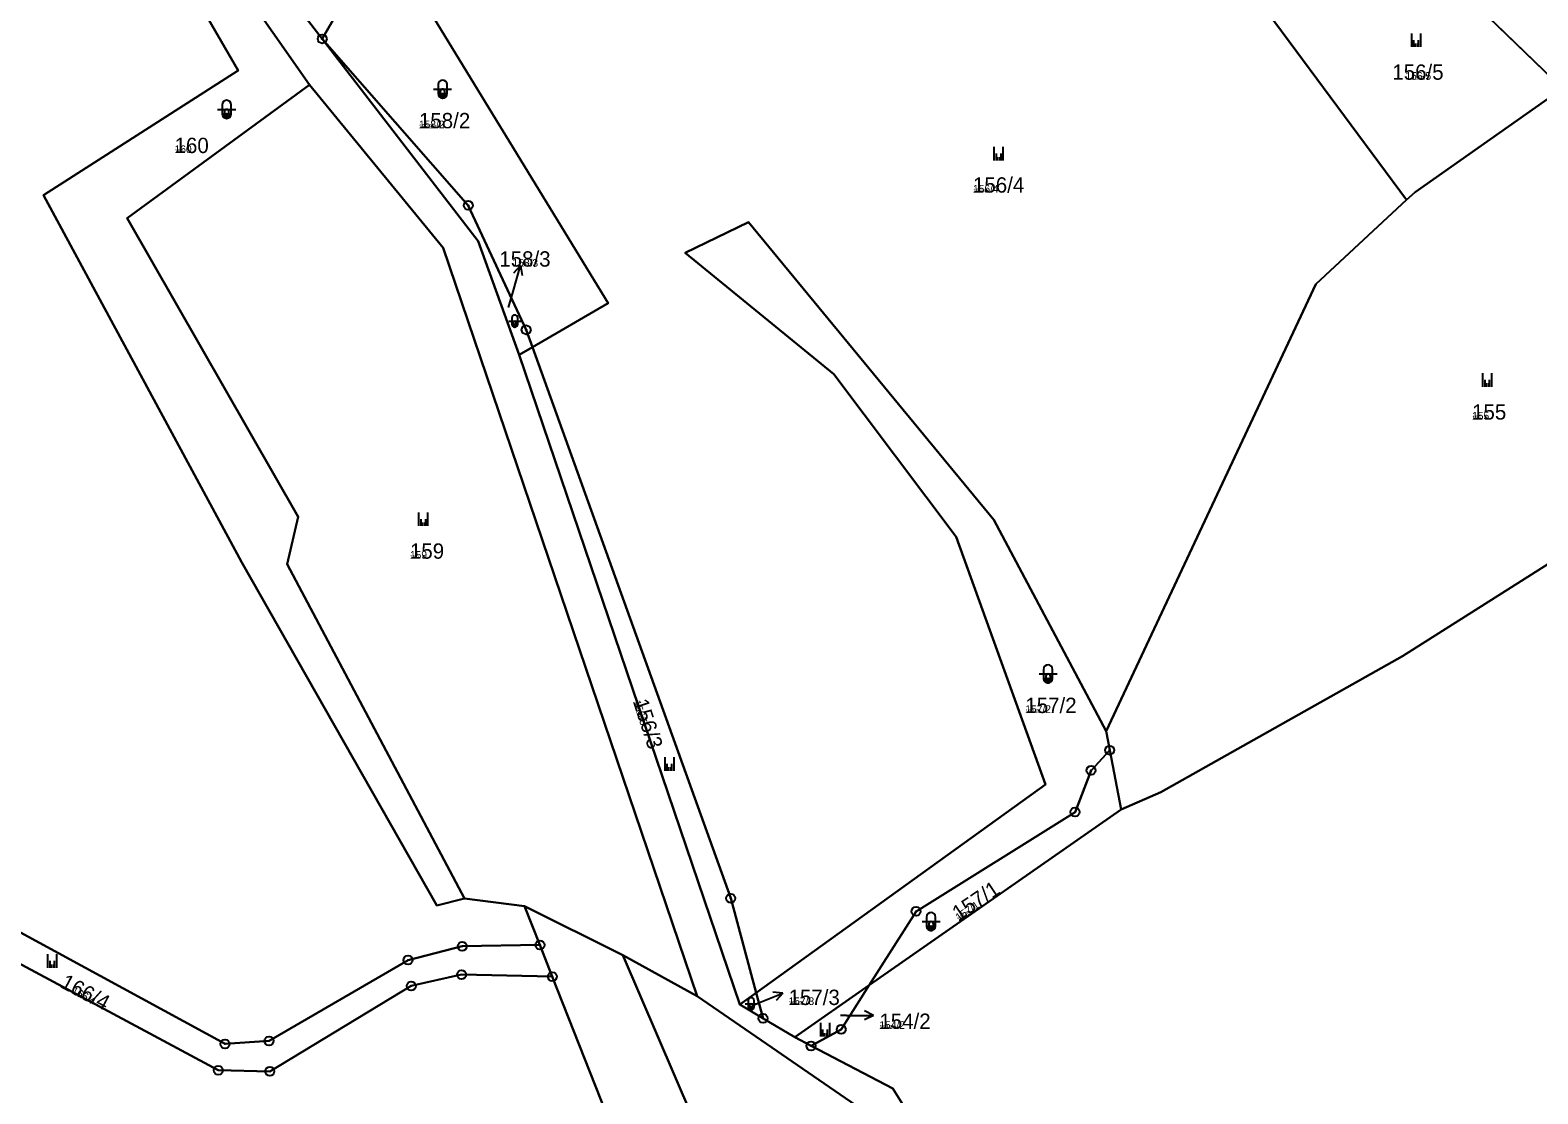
# Model space of a CAD drawing. Extents: x -759873 to -758487, y -975024 to -973516.
# Drawn here: x -759600.4 to -759433, y -974393.7 to -974275.7 of the extents above; entities that cross this region are included whole.
import ezdxf

# ---------------------------------------------------------------- set-up
doc = ezdxf.new("R2010")
doc.units = 0
for name, color, linetype in [('KAT_02_hranice parcel', 7, 'Continuous'), ('KAT_03_1000_čísla parcelní', 7, 'Continuous'), ('KAT_03_250_čísla parcelní', 7, 'Continuous'), ('KAT_03_500_čísla parcelní', 7, 'Continuous'), ('KAT_05_1000_značky kultur', 7, 'Continuous'), ('KAT_05_250_značky kultur', 7, 'Continuous'), ('KAT_05_500_značky kultur', 7, 'Continuous'), ('KAT_11_značky bodu BP', 7, 'Continuous'), ('KAT_12_pomocná šipka', 7, 'Continuous'), ('KAT_14_plocha_pozemek', 7, 'Continuous')]:
    doc.layers.add(name, color=color, linetype=linetype)

msp = doc.modelspace()

# ---------------------------------------------------------------- linework, layer by layer
at = {"layer": 'KAT_02_hranice parcel'}
for p, q in [((-759569.36, -974281.77), (-759593.26, -974247.61)), ((-759448.76, -974264.33), (-759430.3, -974282.17)), ((-759571.75, -974271.74), (-759567.96, -974276.65)), ((-759544.63, -974310.86), (-759546.09, -974311.71)), ((-759546.09, -974311.71), (-759521.6, -974383.77)), ((-759480.96, -974353.46), (-759480.56, -974355.56)), ((-759480.56, -974355.56), (-759479.3, -974362.15)), ((-759479.3, -974362.15), (-759507.25, -974381.64)), ((-759552.15, -974372.01), (-759545.5, -974372.85)), ((-759545.5, -974372.85), (-759534.61, -974378.29)), ((-759545.5, -974372.85), (-759543.8, -974377.17)), ((-759543.8, -974377.17), (-759542.42, -974380.67)), ((-759534.61, -974378.29), (-759526.36, -974382.84)), ((-759534.61, -974378.29), (-759509.69, -974436.22)), ((-759507.25, -974381.64), (-759515.52, -974387.41)), ((-759521.6, -974383.77), (-759519.79, -974382.47)), ((-759519.79, -974382.47), (-759519.03, -974385.31)), ((-759521.6, -974383.77), (-759519.03, -974385.31)), ((-759519.03, -974385.31), (-759515.52, -974387.41)), ((-759515.52, -974387.41), (-759513.7, -974388.36))]:
    msp.add_line(p, q, dxfattribs=at)
for points in [[(-759593.26, -974247.61), (-759595.44, -974248.79), (-759577.29, -974280.17), (-759598.9, -974293.99), (-759576.88, -974334.73), (-759555.25, -974372.79), (-759552.15, -974372.01)], [(-759447.61, -974294.52), (-759462.98, -974273.82), (-759448.76, -974264.33)], [(-759567.96, -974276.65), (-759564.11, -974269.99), (-759559.61, -974267.71)], [(-759559.61, -974267.71), (-759536.23, -974305.98), (-759544.63, -974310.86)], [(-759567.96, -974276.65), (-759551.75, -974295.13), (-759545.32, -974308.93), (-759544.63, -974310.86)], [(-759567.96, -974276.65), (-759550.64, -974299.11), (-759546.09, -974311.71)], [(-759569.36, -974281.77), (-759589.6, -974296.56), (-759570.63, -974329.67), (-759571.84, -974334.94), (-759552.15, -974372.01)], [(-759526.36, -974382.84), (-759554.52, -974299.84), (-759569.36, -974281.77)], [(-759430.3, -974282.17), (-759446.67, -974293.65), (-759447.61, -974294.52)], [(-759447.61, -974294.52), (-759457.67, -974303.85), (-759480.96, -974353.46)], [(-759519.79, -974382.47), (-759487.67, -974359.38), (-759497.58, -974331.91), (-759511.16, -974313.85), (-759527.67, -974300.38), (-759520.63, -974296.98), (-759493.42, -974330.01), (-759480.96, -974353.46)], [(-759519.79, -974382.47), (-759522.61, -974371.99), (-759544.63, -974310.86)], [(-759405.51, -974318.2), (-759448.08, -974345.12), (-759474.9, -974360.23), (-759479.3, -974362.15)], [(-759646.41, -974344.61), (-759643.21, -974345.5), (-759635.97, -974357.03), (-759578.74, -974388.15), (-759573.86, -974387.81), (-759558.43, -974378.85), (-759552.42, -974377.31), (-759543.8, -974377.17)], [(-759542.42, -974380.67), (-759552.49, -974380.46), (-759558.08, -974381.72), (-759573.77, -974391.19), (-759579.49, -974391.07), (-759638.36, -974359.52), (-759644.02, -974351.23)], [(-759480.56, -974355.56), (-759482.62, -974357.81), (-759484.4, -974362.42), (-759502.05, -974373.45), (-759507.25, -974381.64)], [(-759542.42, -974380.67), (-759536.46, -974395.81), (-759543.96, -974408.61), (-759529.07, -974409.83), (-759517.66, -974434.86)], [(-759507.25, -974381.64), (-759510.36, -974386.54), (-759513.7, -974388.36)], [(-759526.36, -974382.84), (-759508.09, -974395.37), (-759488.51, -974429.89)], [(-759513.7, -974388.36), (-759504.64, -974393.1), (-759481.61, -974430.04), (-759469.74, -974487.16), (-759456.43, -974541.94)]]:
    msp.add_lwpolyline(points, dxfattribs=at)
at = {"layer": 'KAT_05_1000_značky kultur'}
for p, q in [((-759447.04, -974277.55), (-759447.04, -974276.05)), ((-759446.04, -974277.55), (-759446.04, -974276.05)), ((-759555.6, -974282.23), (-759553.6, -974282.23)), ((-759555.1, -974281.73), (-759555.1, -974282.73)), ((-759554.1, -974282.73), (-759554.1, -974281.73)), ((-759579.56, -974284.47), (-759577.56, -974284.47)), ((-759579.06, -974283.97), (-759579.06, -974284.97)), ((-759578.06, -974284.97), (-759578.06, -974283.97)), ((-759493.38, -974290.13), (-759493.38, -974288.63)), ((-759492.38, -974290.13), (-759492.38, -974288.63)), ((-759547.25, -974307.96), (-759545.91, -974307.96)), ((-759546.92, -974307.62), (-759546.92, -974308.3)), ((-759546.24, -974308.3), (-759546.24, -974307.62)), ((-759439.15, -974315.24), (-759439.15, -974313.74)), ((-759438.15, -974315.24), (-759438.15, -974313.74)), ((-759557.23, -974330.68), (-759557.23, -974329.18)), ((-759556.23, -974330.68), (-759556.23, -974329.18)), ((-759488.39, -974347.1), (-759486.39, -974347.1)), ((-759487.89, -974346.6), (-759487.89, -974347.6)), ((-759486.89, -974347.6), (-759486.89, -974346.6)), ((-759529.91, -974357.84), (-759529.91, -974356.34)), ((-759528.91, -974357.84), (-759528.91, -974356.34)), ((-759501.38, -974374.57), (-759499.38, -974374.57)), ((-759500.88, -974374.07), (-759500.88, -974375.07)), ((-759499.88, -974375.07), (-759499.88, -974374.07)), ((-759598.41, -974379.69), (-759598.41, -974378.19)), ((-759597.41, -974379.69), (-759597.41, -974378.19)), ((-759521.02, -974383.69), (-759519.68, -974383.69)), ((-759520.69, -974383.35), (-759520.69, -974384.03)), ((-759520.02, -974384.03), (-759520.02, -974383.35)), ((-759512.63, -974387.31), (-759512.63, -974385.81)), ((-759511.63, -974387.31), (-759511.63, -974385.81))]:
    msp.add_line(p, q, dxfattribs=at)
for centre, radius, start, end in [((-759554.6, -974281.73), 0.5, 0, 180), ((-759554.6, -974282.73), 0.5, 180, 359.9879), ((-759578.56, -974283.97), 0.5, 0, 180), ((-759578.56, -974284.97), 0.5, 180, 359.9879), ((-759546.58, -974307.63), 0.335, 0, 180), ((-759546.58, -974308.3), 0.335, 180, 359.9879), ((-759487.39, -974346.6), 0.5, 0, 180), ((-759487.39, -974347.6), 0.5, 180, 359.9879), ((-759500.38, -974374.07), 0.5, 0, 180), ((-759500.38, -974375.07), 0.5, 180, 359.9879), ((-759520.35, -974383.36), 0.335, 0, 180), ((-759520.35, -974384.03), 0.335, 180, 359.9879)]:
    msp.add_arc(centre, radius, start, end, dxfattribs=at)
at = {"layer": 'KAT_05_250_značky kultur'}
for p, q in [((-759446.66, -974277.55), (-759446.66, -974277.18)), ((-759446.41, -974277.55), (-759446.41, -974277.18)), ((-759554.73, -974282.86), (-759554.73, -974283.11)), ((-759554.47, -974283.11), (-759554.47, -974282.86)), ((-759554.85, -974282.98), (-759554.35, -974282.98)), ((-759578.81, -974285.22), (-759578.31, -974285.22)), ((-759578.69, -974285.1), (-759578.69, -974285.35)), ((-759578.43, -974285.35), (-759578.43, -974285.1)), ((-759493, -974290.13), (-759493, -974289.76)), ((-759492.75, -974290.13), (-759492.75, -974289.76)), ((-759546.75, -974308.46), (-759546.41, -974308.46)), ((-759546.66, -974308.38), (-759546.66, -974308.55)), ((-759546.5, -974308.55), (-759546.5, -974308.38)), ((-759438.77, -974315.24), (-759438.77, -974314.86)), ((-759438.52, -974315.24), (-759438.52, -974314.86)), ((-759556.85, -974330.68), (-759556.85, -974330.31)), ((-759556.6, -974330.68), (-759556.6, -974330.31)), ((-759487.64, -974347.85), (-759487.14, -974347.85)), ((-759487.52, -974347.73), (-759487.52, -974347.98)), ((-759487.26, -974347.98), (-759487.26, -974347.73)), ((-759529.53, -974357.84), (-759529.53, -974357.46)), ((-759529.28, -974357.84), (-759529.28, -974357.46)), ((-759500.63, -974375.32), (-759500.13, -974375.32)), ((-759500.51, -974375.2), (-759500.51, -974375.45)), ((-759500.25, -974375.45), (-759500.25, -974375.2)), ((-759598.03, -974379.69), (-759598.03, -974379.32)), ((-759597.78, -974379.69), (-759597.78, -974379.32)), ((-759520.52, -974384.19), (-759520.18, -974384.19)), ((-759520.43, -974384.11), (-759520.43, -974384.28)), ((-759520.27, -974384.28), (-759520.27, -974384.11)), ((-759512.25, -974387.31), (-759512.25, -974386.94)), ((-759512, -974387.31), (-759512, -974386.94))]:
    msp.add_line(p, q, dxfattribs=at)
for centre, radius, start, end in [((-759554.6, -974282.86), 0.125, 0, 180), ((-759554.6, -974283.11), 0.125, 180, 359.9879), ((-759578.56, -974285.1), 0.125, 0, 180), ((-759578.56, -974285.35), 0.125, 180, 359.9879), ((-759546.58, -974308.38), 0.0838, 0, 180), ((-759546.58, -974308.55), 0.0838, 180, 359.9879), ((-759487.39, -974347.73), 0.125, 0, 180), ((-759487.39, -974347.98), 0.125, 180, 359.9879), ((-759500.38, -974375.2), 0.125, 0, 180), ((-759500.38, -974375.45), 0.125, 180, 359.9879), ((-759520.35, -974384.11), 0.0838, 0, 180), ((-759520.35, -974384.28), 0.0838, 180, 359.9879)]:
    msp.add_arc(centre, radius, start, end, dxfattribs=at)
at = {"layer": 'KAT_05_500_značky kultur'}
for p, q in [((-759446.79, -974277.55), (-759446.79, -974276.8)), ((-759446.29, -974277.55), (-759446.29, -974276.8)), ((-759555.1, -974282.73), (-759554.1, -974282.73)), ((-759554.85, -974282.48), (-759554.85, -974282.98)), ((-759554.35, -974282.98), (-759554.35, -974282.48)), ((-759579.06, -974284.97), (-759578.06, -974284.97)), ((-759578.81, -974284.72), (-759578.81, -974285.22)), ((-759578.31, -974285.22), (-759578.31, -974284.72)), ((-759493.13, -974290.13), (-759493.13, -974289.38)), ((-759492.62, -974290.13), (-759492.62, -974289.38)), ((-759546.92, -974308.3), (-759546.24, -974308.3)), ((-759546.75, -974308.13), (-759546.75, -974308.46)), ((-759546.41, -974308.46), (-759546.41, -974308.13)), ((-759438.9, -974315.24), (-759438.9, -974314.49)), ((-759438.4, -974315.24), (-759438.4, -974314.49)), ((-759556.98, -974330.68), (-759556.98, -974329.93)), ((-759556.47, -974330.68), (-759556.47, -974329.93)), ((-759487.89, -974347.6), (-759486.89, -974347.6)), ((-759487.64, -974347.35), (-759487.64, -974347.85)), ((-759487.14, -974347.85), (-759487.14, -974347.35)), ((-759529.66, -974357.84), (-759529.66, -974357.09)), ((-759529.16, -974357.84), (-759529.16, -974357.09)), ((-759500.63, -974374.82), (-759500.63, -974375.32)), ((-759500.13, -974375.32), (-759500.13, -974374.82)), ((-759500.88, -974375.07), (-759499.88, -974375.07)), ((-759598.16, -974379.69), (-759598.16, -974378.94)), ((-759597.66, -974379.69), (-759597.66, -974378.94)), ((-759520.69, -974384.03), (-759520.01, -974384.03)), ((-759520.52, -974383.86), (-759520.52, -974384.19)), ((-759520.18, -974384.19), (-759520.18, -974383.86)), ((-759512.38, -974387.31), (-759512.38, -974386.56)), ((-759511.88, -974387.31), (-759511.88, -974386.56))]:
    msp.add_line(p, q, dxfattribs=at)
for centre, radius, start, end in [((-759554.6, -974282.48), 0.25, 0, 180), ((-759578.56, -974284.72), 0.25, 0, 180), ((-759554.6, -974282.98), 0.25, 180, 359.9879), ((-759578.56, -974285.22), 0.25, 180, 359.9879), ((-759546.58, -974308.13), 0.168, 0, 180), ((-759546.58, -974308.46), 0.168, 180, 359.9879), ((-759487.39, -974347.35), 0.25, 0, 180), ((-759487.39, -974347.85), 0.25, 180, 359.9879), ((-759500.38, -974374.82), 0.25, 0, 180), ((-759500.38, -974375.32), 0.25, 180, 359.9879), ((-759520.35, -974383.86), 0.168, 0, 180), ((-759520.35, -974384.19), 0.168, 180, 359.9879)]:
    msp.add_arc(centre, radius, start, end, dxfattribs=at)
at = {"layer": 'KAT_11_značky bodu BP'}
for centre, radius in [((-759567.96, -974276.65), 0.5), ((-759567.96, -974276.65), 0.0303), ((-759551.75, -974295.13), 0.5), ((-759551.75, -974295.13), 0.0303), ((-759545.32, -974308.93), 0.5), ((-759545.32, -974308.93), 0.0303), ((-759480.56, -974355.56), 0.5), ((-759480.56, -974355.56), 0.0303), ((-759482.62, -974357.81), 0.5), ((-759482.62, -974357.81), 0.0303), ((-759484.4, -974362.42), 0.5), ((-759484.4, -974362.42), 0.0303), ((-759522.61, -974371.99), 0.5), ((-759522.61, -974371.99), 0.0303), ((-759502.05, -974373.45), 0.5), ((-759502.05, -974373.45), 0.0303), ((-759552.42, -974377.31), 0.5), ((-759552.42, -974377.31), 0.0303), ((-759543.8, -974377.17), 0.5), ((-759543.8, -974377.17), 0.0303), ((-759558.43, -974378.85), 0.5), ((-759558.43, -974378.85), 0.0303), ((-759552.49, -974380.46), 0.5), ((-759558.08, -974381.72), 0.5), ((-759552.49, -974380.46), 0.0303), ((-759542.42, -974380.67), 0.5), ((-759542.42, -974380.67), 0.0303), ((-759558.08, -974381.72), 0.0303), ((-759519.03, -974385.31), 0.5), ((-759519.03, -974385.31), 0.0303), ((-759510.36, -974386.54), 0.5), ((-759510.36, -974386.54), 0.0303), ((-759578.74, -974388.15), 0.5), ((-759578.74, -974388.15), 0.0303), ((-759573.86, -974387.81), 0.5), ((-759573.86, -974387.81), 0.0303), ((-759513.7, -974388.36), 0.5), ((-759513.7, -974388.36), 0.0303), ((-759579.49, -974391.07), 0.5), ((-759579.49, -974391.07), 0.0303), ((-759573.77, -974391.19), 0.5), ((-759573.77, -974391.19), 0.0303)]:
    msp.add_circle(centre, radius, dxfattribs=at)
at = {"layer": 'KAT_12_pomocná šipka'}
for p, q in [((-759546.78, -974304.69), (-759545.95, -974301.81)), ((-759545.95, -974301.81), (-759546.71, -974302.63)), ((-759545.95, -974301.81), (-759545.75, -974302.91)), ((-759547.28, -974306.47), (-759546.78, -974304.69)), ((-759519.62, -974383.63), (-759516.84, -974382.51)), ((-759516.84, -974382.51), (-759517.95, -974382.42)), ((-759516.84, -974382.51), (-759517.58, -974383.34)), ((-759520.03, -974383.8), (-759519.62, -974383.63)), ((-759509.76, -974384.99), (-759510.42, -974384.99)), ((-759509.76, -974384.99), (-759506.76, -974384.99)), ((-759506.76, -974384.99), (-759507.76, -974384.49)), ((-759506.76, -974384.99), (-759507.76, -974385.49))]:
    msp.add_line(p, q, dxfattribs=at)
at = {"layer": 'KAT_14_plocha_pozemek'}
for points in [[(-759448.76, -974264.33), (-759460.52, -974256.19), (-759483.29, -974271.95), (-759509.98, -974242.55), (-759559.61, -974267.71), (-759536.23, -974305.98), (-759544.63, -974310.86), (-759522.61, -974371.99), (-759519.79, -974382.47), (-759487.67, -974359.38), (-759497.58, -974331.91), (-759511.16, -974313.85), (-759527.67, -974300.38), (-759520.63, -974296.98), (-759493.42, -974330.01), (-759480.96, -974353.46), (-759457.67, -974303.85), (-759447.61, -974294.52), (-759462.98, -974273.82)], [(-759576.88, -974334.73), (-759555.25, -974372.79), (-759552.15, -974372.01), (-759571.84, -974334.94), (-759570.63, -974329.67), (-759589.6, -974296.56), (-759569.36, -974281.77), (-759593.26, -974247.61), (-759595.44, -974248.79), (-759577.29, -974280.17), (-759598.9, -974293.99)], [(-759430.3, -974282.17), (-759427.48, -974283.47), (-759408.33, -974273.42), (-759409.03, -974272.84), (-759413.32, -974266.17), (-759417.89, -974269.62), (-759421.73, -974265.62), (-759427.28, -974259.86), (-759421.79, -974253.98), (-759425.09, -974250.16), (-759428.09, -974247.17), (-759433.37, -974251.51), (-759448.76, -974264.33)], [(-759430.3, -974282.17), (-759448.76, -974264.33), (-759462.98, -974273.82), (-759447.61, -974294.52), (-759446.67, -974293.65)], [(-759567.96, -974276.65), (-759564.11, -974269.99), (-759559.61, -974267.71), (-759560.63, -974266.05), (-759571.75, -974271.74)], [(-759551.75, -974295.13), (-759545.32, -974308.93), (-759544.63, -974310.86), (-759536.23, -974305.98), (-759559.61, -974267.71), (-759564.11, -974269.99), (-759567.96, -974276.65)], [(-759550.64, -974299.11), (-759546.09, -974311.71), (-759544.63, -974310.86), (-759545.32, -974308.93), (-759551.75, -974295.13), (-759567.96, -974276.65)], [(-759552.15, -974372.01), (-759545.5, -974372.85), (-759534.61, -974378.29), (-759526.36, -974382.84), (-759554.52, -974299.84), (-759569.36, -974281.77), (-759589.6, -974296.56), (-759570.63, -974329.67), (-759571.84, -974334.94)], [(-759457.67, -974303.85), (-759480.96, -974353.46), (-759480.56, -974355.56), (-759479.3, -974362.15), (-759474.9, -974360.23), (-759448.08, -974345.12), (-759405.51, -974318.2), (-759400.45, -974314.69), (-759417.12, -974295.3), (-759427.48, -974283.47), (-759430.3, -974282.17), (-759446.67, -974293.65), (-759447.61, -974294.52)], [(-759515.52, -974387.41), (-759507.25, -974381.64), (-759502.05, -974373.45), (-759484.4, -974362.42), (-759482.62, -974357.81), (-759480.56, -974355.56), (-759480.96, -974353.46), (-759493.42, -974330.01), (-759520.63, -974296.98), (-759527.67, -974300.38), (-759511.16, -974313.85), (-759497.58, -974331.91), (-759487.67, -974359.38), (-759519.79, -974382.47), (-759519.03, -974385.31)], [(-759544.63, -974310.86), (-759546.09, -974311.71), (-759521.6, -974383.77), (-759519.79, -974382.47), (-759522.61, -974371.99)], [(-759543.8, -974377.17), (-759552.42, -974377.31), (-759558.43, -974378.85), (-759573.86, -974387.81), (-759578.74, -974388.15), (-759635.97, -974357.03), (-759643.21, -974345.5), (-759646.41, -974344.61), (-759644.02, -974351.23), (-759638.36, -974359.52), (-759579.49, -974391.07), (-759573.77, -974391.19), (-759558.08, -974381.72), (-759552.49, -974380.46), (-759542.42, -974380.67)], [(-759502.05, -974373.45), (-759507.25, -974381.64), (-759479.3, -974362.15), (-759480.56, -974355.56), (-759482.62, -974357.81), (-759484.4, -974362.42)], [(-759517.66, -974434.86), (-759516.13, -974438.21), (-759509.69, -974436.22), (-759534.61, -974378.29), (-759545.5, -974372.85), (-759543.8, -974377.17), (-759542.42, -974380.67), (-759536.46, -974395.81), (-759543.96, -974408.61), (-759529.07, -974409.83)], [(-759488.51, -974429.89), (-759508.09, -974395.37), (-759526.36, -974382.84), (-759534.61, -974378.29), (-759509.69, -974436.22), (-759503.97, -974434.27)], [(-759513.7, -974388.36), (-759510.36, -974386.54), (-759507.25, -974381.64), (-759515.52, -974387.41)], [(-759519.03, -974385.31), (-759519.79, -974382.47), (-759521.6, -974383.77)]]:
    msp.add_lwpolyline(points, close=True, dxfattribs=at)
for points in [[(-759593.26, -974247.61), (-759569.36, -974281.77), (-759554.52, -974299.84), (-759526.36, -974382.84), (-759508.09, -974395.37), (-759488.51, -974429.89), (-759485.97, -974434.88), (-759471.83, -974495.63)], [(-759674.19, -974267.79), (-759646.41, -974344.61), (-759643.21, -974345.5), (-759635.97, -974357.03), (-759578.74, -974388.15), (-759573.86, -974387.81), (-759558.43, -974378.85), (-759552.42, -974377.31), (-759543.8, -974377.17), (-759545.5, -974372.85), (-759552.15, -974372.01), (-759555.25, -974372.79), (-759576.88, -974334.73), (-759598.9, -974293.99), (-759577.29, -974280.17), (-759595.44, -974248.79)], [(-759469.74, -974487.16), (-759481.61, -974430.04), (-759504.64, -974393.1), (-759513.7, -974388.36), (-759515.52, -974387.41), (-759519.03, -974385.31), (-759521.6, -974383.77), (-759546.09, -974311.71), (-759550.64, -974299.11), (-759567.96, -974276.65), (-759571.75, -974271.74)], [(-759364.28, -974508.82), (-759380.34, -974471.16), (-759391.07, -974470.08), (-759404.65, -974468.71), (-759419.87, -974417.67), (-759384.57, -974412.22), (-759387.55, -974403.62), (-759390.61, -974387.43), (-759387.93, -974386.9), (-759391.56, -974372.71), (-759395.68, -974347.5), (-759404.28, -974320.35), (-759405.51, -974318.2), (-759448.08, -974345.12), (-759474.9, -974360.23), (-759479.3, -974362.15), (-759507.25, -974381.64), (-759510.36, -974386.54), (-759513.7, -974388.36), (-759504.64, -974393.1), (-759481.61, -974430.04), (-759469.74, -974487.16)], [(-759597.03, -974480.57), (-759564.02, -974464.22), (-759567.8, -974460), (-759547.17, -974451.13), (-759519.7, -974434.99), (-759517.66, -974434.86), (-759529.07, -974409.83), (-759543.96, -974408.61), (-759536.46, -974395.81), (-759542.42, -974380.67), (-759552.49, -974380.46), (-759558.08, -974381.72), (-759573.77, -974391.19), (-759579.49, -974391.07), (-759638.36, -974359.52), (-759644.02, -974351.23), (-759650.27, -974349.95), (-759661.16, -974344.3), (-759677.07, -974340.17), (-759681.61, -974340.95), (-759698.03, -974336.1)]]:
    msp.add_lwpolyline(points, dxfattribs=at)

# ---------------------------------------------------------------- texts
at = {"layer": 'KAT_03_1000_čísla parcelní'}
for s, p in [('156/5', (-759449.19, -974281.19)), ('158/2', (-759557.22, -974286.57)), ('160', (-759584.34, -974289.32)), ('156/4', (-759495.73, -974293.71)), ('158/3', (-759548.3, -974301.92)), ('155', (-759440.34, -974318.89)), ('159', (-759558.22, -974334.32)), ('157/2', (-759489.92, -974351.44)), ('157/3', (-759516.2, -974383.83)), ('154/2', (-759506.12, -974386.48))]:
    msp.add_text(s, height=1.7, dxfattribs=at).set_placement(p)
for s, rotation, p in [('156/3', 288, (-759533.48, -974350.18)), ('157/1', 34, (-759497.31, -974374.55)), ('166/4', 332, (-759597.14, -974381.81))]:
    msp.add_text(s, height=1.7, rotation=rotation, dxfattribs=at).set_placement(p)
at = {"layer": 'KAT_03_250_čísla parcelní'}
for s, p in [('156/5', (-759447, -974281.19)), ('158/2', (-759557.22, -974286.57)), ('160', (-759584.34, -974289.32)), ('156/4', (-759495.73, -974293.71)), ('158/3', (-759546.12, -974301.92)), ('155', (-759440.34, -974318.89)), ('159', (-759558.22, -974334.32)), ('157/2', (-759489.92, -974351.44)), ('157/3', (-759516.2, -974383.83)), ('154/2', (-759506.12, -974386.48))]:
    msp.add_text(s, height=0.425, dxfattribs=at).set_placement(p)
for s, rotation, p in [('156/3', 288, (-759533.48, -974350.18)), ('157/1', 34, (-759497.31, -974374.55)), ('166/4', 332, (-759595.21, -974382.83))]:
    msp.add_text(s, height=0.425, rotation=rotation, dxfattribs=at).set_placement(p)
at = {"layer": 'KAT_03_500_čísla parcelní'}
for s, p in [('156/5', (-759447.73, -974281.19)), ('158/2', (-759557.22, -974286.57)), ('160', (-759584.34, -974289.32)), ('156/4', (-759495.73, -974293.71)), ('158/3', (-759546.84, -974301.92)), ('155', (-759440.34, -974318.89)), ('159', (-759558.22, -974334.32)), ('157/2', (-759489.92, -974351.44)), ('157/3', (-759516.2, -974383.83)), ('154/2', (-759506.12, -974386.48))]:
    msp.add_text(s, height=0.85, dxfattribs=at).set_placement(p)
for s, rotation, p in [('156/3', 288, (-759533.48, -974350.18)), ('157/1', 34, (-759497.31, -974374.55)), ('166/4', 332, (-759595.85, -974382.49))]:
    msp.add_text(s, height=0.85, rotation=rotation, dxfattribs=at).set_placement(p)

doc.saveas('drawing.dxf')
